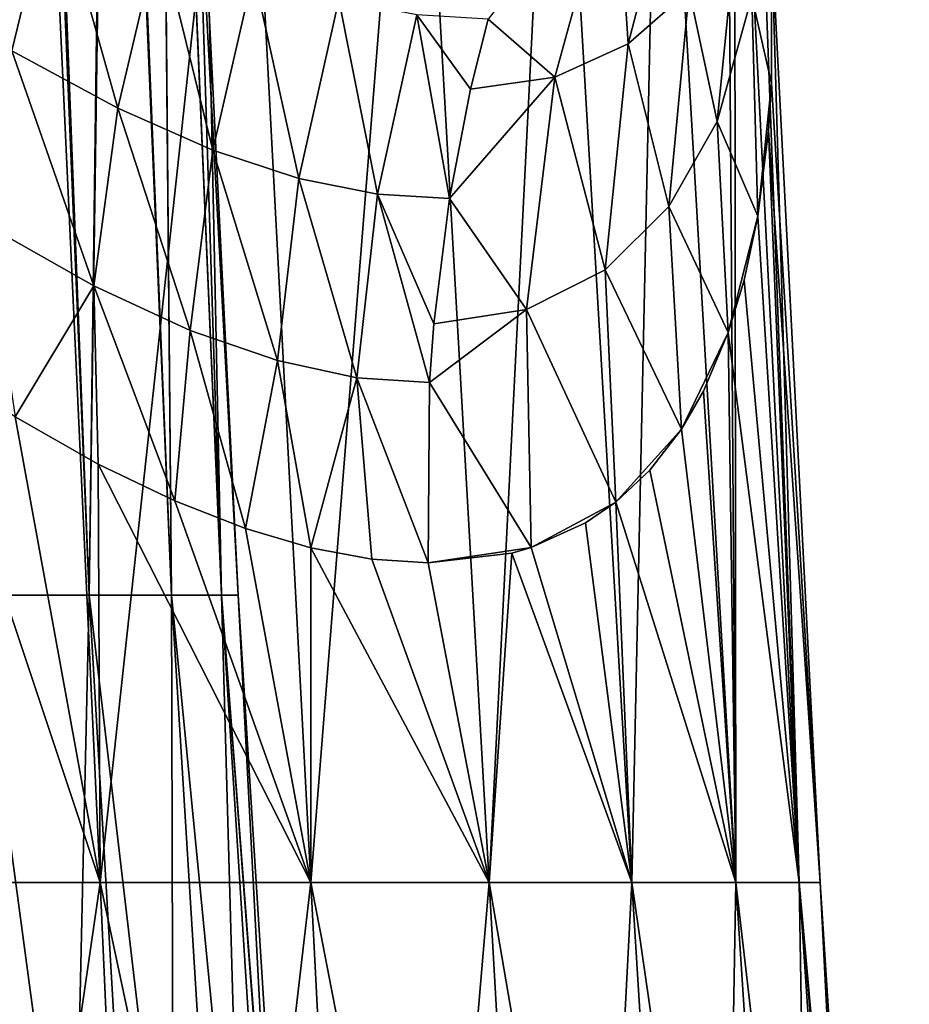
# Model space of a CAD drawing. Header units: metres. Extents: x -62 to 300, y -109 to 109.
# Tile 495 of 656: x 7.51 to 12.71, y 52.16 to 57.9. Entities that reach past the tile are written whole.
import ezdxf

# ---------------------------------------------------------------- set-up
doc = ezdxf.new("R2010")
doc.units = ezdxf.units.M
doc.layers.add('solid_500635', color=7, linetype='CONTINUOUS')

msp = doc.modelspace()

# ---------------------------------------------------------------- linework, layer by layer
at = {"layer": 'solid_500635'}
for points in [[(7.259648, 54.543747, -4.949544), (7.557076, 63.182438, -3.697338), (6.911686, 63.182438, -4.796697)], [(7.259648, 54.543747, 4.949544), (6.951202, 63.182438, 4.73925), (7.579912, 63.182438, 3.650293)], [(7.259648, 54.543747, 4.949544), (7.579912, 63.182438, 3.650293), (7.916255, 54.543747, 3.812268)], [(7.259648, 54.543747, -4.949544), (7.916255, 54.543747, -3.812268), (7.557076, 63.182438, -3.697338)], [(7.916255, 54.543747, -3.812268), (8.028954, 63.182438, -2.513088), (7.557076, 63.182438, -3.697338)], [(7.916255, 54.543747, 3.812268), (7.579912, 63.182438, 3.650293), (8.039298, 63.182438, 2.479795)], [(7.916255, 54.543747, 3.812268), (8.039298, 63.182438, 2.479795), (8.396027, 54.543747, 2.589831)], [(7.916255, 54.543747, -3.812268), (8.396027, 54.543747, -2.589831), (8.028954, 63.182438, -2.513088)], [(8.396027, 54.543747, -2.589831), (8.316484, 63.182438, -1.271137), (8.028954, 63.182438, -2.513088)], [(8.396027, 54.543747, 2.589831), (8.039298, 63.182438, 2.479795), (8.3191, 63.182438, 1.253903)], [(8.316484, 63.182438, -1.271137), (8.619338, 57.899849), (8.41307, 63.182377)], [(8.316484, 63.182438, -1.271137), (8.786383, 54.543709), (8.619338, 57.899849)], [(8.688244, 54.543747, -1.309542), (8.786383, 54.543709), (8.316484, 63.182438, -1.271137)], [(8.396027, 54.543747, -2.589831), (8.688244, 54.543747, -1.309542), (8.316484, 63.182438, -1.271137)], [(8.688244, 54.543747, 1.309542), (8.3191, 63.182438, 1.253903), (8.41307, 63.182377)], [(8.396027, 54.543747, 2.589831), (8.3191, 63.182438, 1.253903), (8.688244, 54.543747, 1.309542)], [(8.619338, 57.899849), (8.688244, 54.543747, 1.309542), (8.41307, 63.182377)], [(6.295321, 60.504406, -9.994057), (7.62584, 60.504406, -9.019912), (6.588225, 52.866737, -10.251479)], [(7.62584, 60.504406, -9.019912), (7.980104, 52.866737, -9.209532), (6.588225, 52.866737, -10.251479)], [(7.62584, 60.504406, -9.019912), (8.807724, 60.504406, -7.869958), (7.980104, 52.866737, -9.209532)], [(8.807724, 60.504406, -7.869958), (9.209532, 52.866737, -7.980104), (7.980104, 52.866737, -9.209532)], [(8.807724, 60.504406, -7.869958), (9.817936, 60.504406, -6.566611), (9.209532, 52.866737, -7.980104)], [(9.817936, 60.504406, -6.566611), (10.251479, 52.866737, -6.588225), (9.209532, 52.866737, -7.980104)], [(9.817936, 60.504406, -6.566611), (10.636786, 60.504406, -5.135273), (10.251479, 52.866737, -6.588225)], [(10.636786, 60.504406, -5.135273), (11.084736, 52.866737, -5.062229), (10.251479, 52.866737, -6.588225)], [(10.636786, 60.504406, -5.135273), (11.248313, 60.504406, -3.603843), (11.084736, 52.866737, -5.062229)], [(11.248313, 60.504406, -3.603843), (11.69234, 52.866737, -3.433181), (11.084736, 52.866737, -5.062229)], [(11.248313, 60.504406, -3.603843), (11.637666, 60.517136, -2.016212), (11.69234, 52.866737, -3.433181)], [(11.637666, 60.517136, -2.016212), (11.684186, 60.261631, -1.794484), (11.69234, 52.866737, -3.433181)], [(11.684186, 60.261631, -1.794484), (12.061921, 52.866737, -1.734242), (11.69234, 52.866737, -3.433181)], [(11.684186, 60.261631, -1.794484), (11.822052, 59.3297, -0.943109), (12.061921, 52.866737, -1.734242)], [(11.822052, 59.3297, -0.943109), (11.900728, 58.386227), (12.061921, 52.866737, -1.734242)], [(7.707584, 58.725967, 9.728374), (7.015914, 59.142933, 10.183859), (7.463539, 57.722683, 9.601514)], [(10.992342, 58.864143, 6.671021), (11.062996, 57.761673, 5.518233), (11.392002, 59.024429, 5.913101)], [(11.392002, 59.024429, 5.913101), (11.062996, 57.761673, 5.518233), (11.420009, 58.075138, 4.664251)], [(10.245316, 57.907269, 7.173831), (10.635605, 57.567768, 6.334069), (10.992342, 58.864143, 6.671021)], [(10.992342, 58.864143, 6.671021), (10.635605, 57.567768, 6.334069), (11.062996, 57.761673, 5.518233)], [(7.707584, 58.725967, 9.728374), (7.463539, 57.722683, 9.601514), (8.082292, 57.386822, 9.121107)], [(8.323471, 58.408638, 9.25429), (7.707584, 58.725967, 9.728374), (8.082292, 57.386822, 9.121107)], [(11.785313, 58.038494, 2.439994), (11.901394, 57.530609, 0.958695), (11.901528, 58.718422, 1.505864)], [(11.901528, 58.718422, 1.505864), (11.901394, 57.530609, 0.958695), (11.900728, 58.386227)], [(11.420009, 58.075138, 4.664251), (11.583788, 57.308479, 3.329571), (11.70306, 58.502003, 3.780435)], [(11.70306, 58.502003, 3.780435), (11.583788, 57.308479, 3.329571), (11.785313, 58.038494, 2.439994)], [(8.323471, 58.408638, 9.25429), (8.082292, 57.386822, 9.121107), (8.638058, 57.141979, 8.623869)], [(8.875308, 58.177197, 8.763742), (8.323471, 58.408638, 9.25429), (8.638058, 57.141979, 8.623869)], [(12.185956, 52.866753), (11.900728, 58.386227), (11.901394, 57.530609, 0.958695)], [(12.061921, 52.866737, -1.734242), (11.900728, 58.386227), (12.185956, 52.866753)], [(8.875308, 58.177197, 8.763742), (8.638058, 57.141979, 8.623869), (9.140986, 56.97736, 8.108799)], [(9.374002, 58.021183, 8.255356), (8.875308, 58.177197, 8.763742), (9.140986, 56.97736, 8.108799)], [(11.062996, 57.761673, 5.518233), (11.301563, 56.812378, 4.270704), (11.420009, 58.075138, 4.664251)], [(11.420009, 58.075138, 4.664251), (11.301563, 56.812378, 4.270704), (11.583788, 57.308479, 3.329571)], [(9.374002, 58.021183, 8.255356), (9.140986, 56.97736, 8.108799), (9.599709, 56.884464, 7.573936)], [(9.828813, 57.932381, 7.72675), (9.374002, 58.021183, 8.255356), (9.599709, 56.884464, 7.573936)], [(11.583788, 57.308479, 3.329571), (11.820314, 56.757393, 1.930738), (11.785313, 58.038494, 2.439994)], [(11.785313, 58.038494, 2.439994), (11.820314, 56.757393, 1.930738), (11.901394, 57.530609, 0.958695)], [(8.619338, 57.899849), (8.786383, 54.543709), (8.688244, 54.543747, 1.309542)], [(9.828813, 57.932381, 7.72675), (9.599709, 56.884464, 7.573936), (10.019438, 56.859489, 7.015661)], [(9.828813, 57.932381, 7.72675), (10.019438, 56.859489, 7.015661), (10.143067, 57.497173, 7.102232)], [(9.828813, 57.932381, 7.72675), (10.143067, 57.497173, 7.102232), (10.245316, 57.907269, 7.173831)], [(10.245316, 57.907269, 7.173831), (10.143067, 57.497173, 7.102232), (10.635605, 57.567768, 6.334069)], [(7.463539, 57.722683, 9.601514), (7.316114, 56.704926, 9.55601), (7.942279, 56.34919, 9.069194)], [(8.082292, 57.386822, 9.121107), (7.463539, 57.722683, 9.601514), (7.942279, 56.34919, 9.069194)], [(10.635605, 57.567768, 6.334069), (10.929713, 56.44294, 5.198308), (11.062996, 57.761673, 5.518233)], [(11.062996, 57.761673, 5.518233), (10.929713, 56.44294, 5.198308), (11.301563, 56.812378, 4.270704)], [(10.019438, 56.859489, 7.015661), (10.469633, 56.211769, 6.098053), (10.635605, 57.567768, 6.334069)], [(10.143067, 57.497173, 7.102232), (10.019438, 56.859489, 7.015661), (10.635605, 57.567768, 6.334069)], [(10.635605, 57.567768, 6.334069), (10.469633, 56.211769, 6.098053), (10.929713, 56.44294, 5.198308)], [(11.901394, 57.530609, 0.958695), (11.820314, 56.757393, 1.930738), (11.883093, 57.255291, 1.290421)], [(12.185956, 52.866753), (11.901394, 57.530609, 0.958695), (11.883093, 57.255291, 1.290421)], [(8.082292, 57.386822, 9.121107), (7.942279, 56.34919, 9.069194), (8.505462, 56.089092, 8.564562)], [(8.638058, 57.141979, 8.623869), (8.082292, 57.386822, 9.121107), (8.505462, 56.089092, 8.564562)], [(11.301563, 56.812378, 4.270704), (11.648595, 56.077408, 2.92718), (11.583788, 57.308479, 3.329571)], [(11.583788, 57.308479, 3.329571), (11.648595, 56.077408, 2.92718), (11.820314, 56.757393, 1.930738)], [(12.061921, 52.866737, 1.734242), (11.883093, 57.255291, 1.290421), (11.820314, 56.757393, 1.930738)], [(12.061921, 52.866737, 1.734242), (12.185956, 52.866753), (11.883093, 57.255291, 1.290421)], [(8.638058, 57.141979, 8.623869), (8.505462, 56.089092, 8.564562), (9.015097, 55.913456, 8.041678)], [(9.140986, 56.97736, 8.108799), (8.638058, 57.141979, 8.623869), (9.015097, 55.913456, 8.041678)], [(9.140986, 56.97736, 8.108799), (9.015097, 55.913456, 8.041678), (9.479241, 55.813465, 7.499164)], [(9.599709, 56.884464, 7.573936), (9.140986, 56.97736, 8.108799), (9.479241, 55.813465, 7.499164)], [(9.599709, 56.884464, 7.573936), (9.479241, 55.813465, 7.499164), (9.902841, 55.785149, 6.934011)], [(9.599709, 56.884464, 7.573936), (9.902841, 55.785149, 6.934011), (9.92783, 56.127426, 6.951511)], [(9.599709, 56.884464, 7.573936), (9.92783, 56.127426, 6.951511), (10.019438, 56.859489, 7.015661)], [(10.019438, 56.859489, 7.015661), (9.92783, 56.127426, 6.951511), (10.469633, 56.211769, 6.098053)], [(10.929713, 56.44294, 5.198308), (11.375292, 55.512711, 3.944232), (11.301563, 56.812378, 4.270704)], [(11.301563, 56.812378, 4.270704), (11.375292, 55.512711, 3.944232), (11.648595, 56.077408, 2.92718)], [(11.820314, 56.757393, 1.930738), (11.648595, 56.077408, 2.92718), (11.740881, 56.382484, 2.458148)], [(12.061921, 52.866737, 1.734242), (11.820314, 56.757393, 1.930738), (11.740881, 56.382484, 2.458148)], [(7.942279, 56.34919, 9.069194), (7.316114, 56.704926, 9.55601), (7.483825, 55.584911, 9.426369)], [(10.469633, 56.211769, 6.098053), (10.991944, 55.087044, 4.966884), (10.929713, 56.44294, 5.198308)], [(10.929713, 56.44294, 5.198308), (10.991944, 55.087044, 4.966884), (11.375292, 55.512711, 3.944232)], [(7.942279, 56.34919, 9.069194), (7.483825, 55.584911, 9.426369), (7.968096, 55.309452, 9.039875)], [(7.942279, 56.34919, 9.069194), (7.968096, 55.309452, 9.039875), (8.415002, 55.095161, 8.641189)], [(8.505462, 56.089092, 8.564562), (7.942279, 56.34919, 9.069194), (8.415002, 55.095161, 8.641189)], [(12.061921, 52.866737, 1.734242), (11.740881, 56.382484, 2.458148), (11.648595, 56.077408, 2.92718)], [(9.902841, 55.785149, 6.934011), (10.496811, 54.822075, 5.970847), (10.469633, 56.211769, 6.098053)], [(9.92783, 56.127426, 6.951511), (9.902841, 55.785149, 6.934011), (10.469633, 56.211769, 6.098053)], [(10.469633, 56.211769, 6.098053), (10.496811, 54.822075, 5.970847), (10.991944, 55.087044, 4.966884)], [(8.505462, 56.089092, 8.564562), (8.415002, 55.095161, 8.641189), (8.827894, 54.934021, 8.2315)], [(9.015097, 55.913456, 8.041678), (8.505462, 56.089092, 8.564562), (8.827894, 54.934021, 8.2315)], [(11.648595, 56.077408, 2.92718), (11.375292, 55.512711, 3.944232), (11.503831, 55.735771, 3.512642)], [(11.69234, 52.866737, 3.433181), (11.648595, 56.077408, 2.92718), (11.503831, 55.735771, 3.512642)], [(11.69234, 52.866737, 3.433181), (12.061921, 52.866737, 1.734242), (11.648595, 56.077408, 2.92718)], [(6.957068, 55.925781, 9.800113), (6.588225, 52.866737, 10.251479), (7.980104, 52.866737, 9.209532)], [(7.483825, 55.584911, 9.426369), (6.957068, 55.925781, 9.800113), (7.980104, 52.866737, 9.209532)], [(9.015097, 55.913456, 8.041678), (8.827894, 54.934021, 8.2315), (9.210351, 54.820705, 7.810587)], [(9.479241, 55.813465, 7.499164), (9.015097, 55.913456, 8.041678), (9.210351, 54.820705, 7.810587)], [(9.479241, 55.813465, 7.499164), (9.210351, 54.820705, 7.810587), (9.56569, 54.754505, 7.376951)], [(9.479241, 55.813465, 7.499164), (9.56569, 54.754505, 7.376951), (9.896187, 54.73267, 6.92934)], [(9.479241, 55.813465, 7.499164), (9.896187, 54.73267, 6.92934), (9.902841, 55.785149, 6.934011)], [(9.902841, 55.785149, 6.934011), (9.896187, 54.73267, 6.92934), (10.496811, 54.822075, 5.970847)], [(11.69234, 52.866737, 3.433181), (11.503831, 55.735771, 3.512642), (11.375292, 55.512711, 3.944232)], [(7.968096, 55.309452, 9.039875), (7.483825, 55.584911, 9.426369), (7.980104, 52.866737, 9.209532)], [(11.375292, 55.512711, 3.944232), (10.991944, 55.087044, 4.966884), (11.190538, 55.273159, 4.47523)], [(11.69234, 52.866737, 3.433181), (11.375292, 55.512711, 3.944232), (11.190538, 55.273159, 4.47523)], [(7.968096, 55.309452, 9.039875), (7.980104, 52.866737, 9.209532), (9.209532, 52.866737, 7.980104)], [(8.415002, 55.095161, 8.641189), (7.968096, 55.309452, 9.039875), (9.209532, 52.866737, 7.980104)], [(11.69234, 52.866737, 3.433181), (11.190538, 55.273159, 4.47523), (10.991944, 55.087044, 4.966884)], [(8.827894, 54.934021, 8.2315), (8.415002, 55.095161, 8.641189), (9.209532, 52.866737, 7.980104)], [(10.991944, 55.087044, 4.966884), (10.496811, 54.822075, 5.970847), (10.815349, 54.96563, 5.355074)], [(11.084736, 52.866737, 5.062229), (10.991944, 55.087044, 4.966884), (10.815349, 54.96563, 5.355074)], [(11.084736, 52.866737, 5.062229), (11.69234, 52.866737, 3.433181), (10.991944, 55.087044, 4.966884)], [(11.084736, 52.866737, 5.062229), (10.815349, 54.96563, 5.355074), (10.496811, 54.822075, 5.970847)], [(9.210351, 54.820705, 7.810587), (8.827894, 54.934021, 8.2315), (9.209532, 52.866737, 7.980104)], [(9.210351, 54.820705, 7.810587), (9.209532, 52.866737, 7.980104), (10.251479, 52.866737, 6.588225)], [(9.56569, 54.754505, 7.376951), (9.210351, 54.820705, 7.810587), (10.251479, 52.866737, 6.588225)], [(10.496811, 54.822075, 5.970847), (9.896187, 54.73267, 6.92934), (10.383514, 54.789551, 6.169189)], [(10.251479, 52.866737, 6.588225), (10.383514, 54.789551, 6.169189), (9.896187, 54.73267, 6.92934)], [(10.251479, 52.866737, 6.588225), (11.084736, 52.866737, 5.062229), (10.383514, 54.789551, 6.169189)], [(11.084736, 52.866737, 5.062229), (10.496811, 54.822075, 5.970847), (10.383514, 54.789551, 6.169189)], [(9.56569, 54.754505, 7.376951), (10.251479, 52.866737, 6.588225), (9.896187, 54.73267, 6.92934)], [(7.720819, 45.915028, -5.263965), (7.259648, 54.543747, -4.949544), (6.440873, 54.543747, -5.976257)], [(6.85003, 45.915028, -6.355899), (7.720819, 45.915028, -5.263965), (6.440873, 54.543747, -5.976257)], [(7.259648, 54.543747, 4.949544), (7.720819, 45.915028, 5.263965), (6.85003, 45.915028, 6.355899)], [(7.259648, 54.543747, 4.949544), (7.916255, 54.543747, 3.812268), (7.720819, 45.915028, 5.263965)], [(8.419136, 45.915028, -4.054442), (7.916255, 54.543747, -3.812268), (7.259648, 54.543747, -4.949544)], [(7.720819, 45.915028, -5.263965), (8.419136, 45.915028, -4.054442), (7.259648, 54.543747, -4.949544)], [(7.916255, 54.543747, 3.812268), (8.419136, 45.915028, 4.054442), (7.720819, 45.915028, 5.263965)], [(7.916255, 54.543747, 3.812268), (8.396027, 54.543747, 2.589831), (8.419136, 45.915028, 4.054442)], [(8.929385, 45.915028, -2.75435), (8.396027, 54.543747, -2.589831), (7.916255, 54.543747, -3.812268)], [(8.419136, 45.915028, -4.054442), (8.929385, 45.915028, -2.75435), (7.916255, 54.543747, -3.812268)], [(8.396027, 54.543747, 2.589831), (8.929385, 45.915028, 2.75435), (8.419136, 45.915028, 4.054442)], [(8.396027, 54.543747, 2.589831), (8.688244, 54.543747, 1.309542), (8.929385, 45.915028, 2.75435)], [(9.240166, 45.915028, -1.392731), (8.688244, 54.543747, -1.309542), (8.396027, 54.543747, -2.589831)], [(8.929385, 45.915028, -2.75435), (9.240166, 45.915028, -1.392731), (8.396027, 54.543747, -2.589831)], [(8.688244, 54.543747, -1.309542), (9.344537, 45.915028), (9.22132, 47.594967)], [(9.240166, 45.915028, -1.392731), (9.344537, 45.915028), (8.688244, 54.543747, -1.309542)], [(8.688244, 54.543747, 1.309542), (9.240166, 45.915028, 1.392731), (8.929385, 45.915028, 2.75435)], [(8.688244, 54.543747, 1.309542), (8.786383, 54.543709), (9.240166, 45.915028, 1.392731)], [(8.688244, 54.543747, -1.309542), (9.22132, 47.594967), (8.786383, 54.543709)], [(8.786383, 54.543709), (9.22132, 47.594967), (9.240166, 45.915028, 1.392731)], [(8.320725, 45.23761, 9.60263), (7.980104, 52.866737, 9.209532), (6.588225, 52.866737, 10.251479)], [(6.869436, 45.23761, 10.689051), (8.320725, 45.23761, 9.60263), (6.588225, 52.866737, 10.251479)], [(6.869436, 45.23761, -10.689051), (6.588225, 52.866737, -10.251479), (7.980104, 52.866737, -9.209532)], [(8.320725, 45.23761, -9.60263), (6.869436, 45.23761, -10.689051), (7.980104, 52.866737, -9.209532)], [(9.60263, 45.23761, 8.320725), (9.209532, 52.866737, 7.980104), (7.980104, 52.866737, 9.209532)], [(8.320725, 45.23761, 9.60263), (9.60263, 45.23761, 8.320725), (7.980104, 52.866737, 9.209532)], [(8.320725, 45.23761, -9.60263), (7.980104, 52.866737, -9.209532), (9.209532, 52.866737, -7.980104)], [(9.60263, 45.23761, -8.320725), (8.320725, 45.23761, -9.60263), (9.209532, 52.866737, -7.980104)], [(10.689051, 45.23761, 6.869436), (10.251479, 52.866737, 6.588225), (9.209532, 52.866737, 7.980104)], [(9.60263, 45.23761, 8.320725), (10.689051, 45.23761, 6.869436), (9.209532, 52.866737, 7.980104)], [(9.60263, 45.23761, -8.320725), (9.209532, 52.866737, -7.980104), (10.251479, 52.866737, -6.588225)], [(10.689051, 45.23761, -6.869436), (9.60263, 45.23761, -8.320725), (10.251479, 52.866737, -6.588225)], [(11.557875, 45.23761, 5.278305), (11.084736, 52.866737, 5.062229), (10.251479, 52.866737, 6.588225)], [(10.689051, 45.23761, 6.869436), (11.557875, 45.23761, 5.278305), (10.251479, 52.866737, 6.588225)], [(10.689051, 45.23761, -6.869436), (10.251479, 52.866737, -6.588225), (11.084736, 52.866737, -5.062229)], [(11.557875, 45.23761, -5.278305), (10.689051, 45.23761, -6.869436), (11.084736, 52.866737, -5.062229)], [(12.191413, 45.23761, 3.579722), (11.69234, 52.866737, 3.433181), (11.084736, 52.866737, 5.062229)], [(11.557875, 45.23761, 5.278305), (12.191413, 45.23761, 3.579722), (11.084736, 52.866737, 5.062229)], [(11.557875, 45.23761, -5.278305), (11.084736, 52.866737, -5.062229), (11.69234, 52.866737, -3.433181)], [(12.191413, 45.23761, -3.579722), (11.557875, 45.23761, -5.278305), (11.69234, 52.866737, -3.433181)], [(12.57677, 45.23761, 1.808267), (12.061921, 52.866737, 1.734242), (11.69234, 52.866737, 3.433181)], [(12.191413, 45.23761, 3.579722), (12.57677, 45.23761, 1.808267), (11.69234, 52.866737, 3.433181)], [(12.191413, 45.23761, -3.579722), (11.69234, 52.866737, -3.433181), (12.061921, 52.866737, -1.734242)], [(12.501056, 47.997288), (12.185956, 52.866753), (12.061921, 52.866737, 1.734242)], [(12.57677, 45.23761, -1.808267), (12.061921, 52.866737, -1.734242), (12.185956, 52.866753)], [(12.7061, 45.237606), (12.501056, 47.997288), (12.061921, 52.866737, 1.734242)], [(12.57677, 45.23761, 1.808267), (12.7061, 45.237606), (12.061921, 52.866737, 1.734242)], [(12.57677, 45.23761, -1.808267), (12.191413, 45.23761, -3.579722), (12.061921, 52.866737, -1.734242)], [(12.57677, 45.23761, -1.808267), (12.185956, 52.866753), (12.501056, 47.997288)]]:
    msp.add_3dface(points, dxfattribs=at)

doc.saveas('drawing.dxf')
